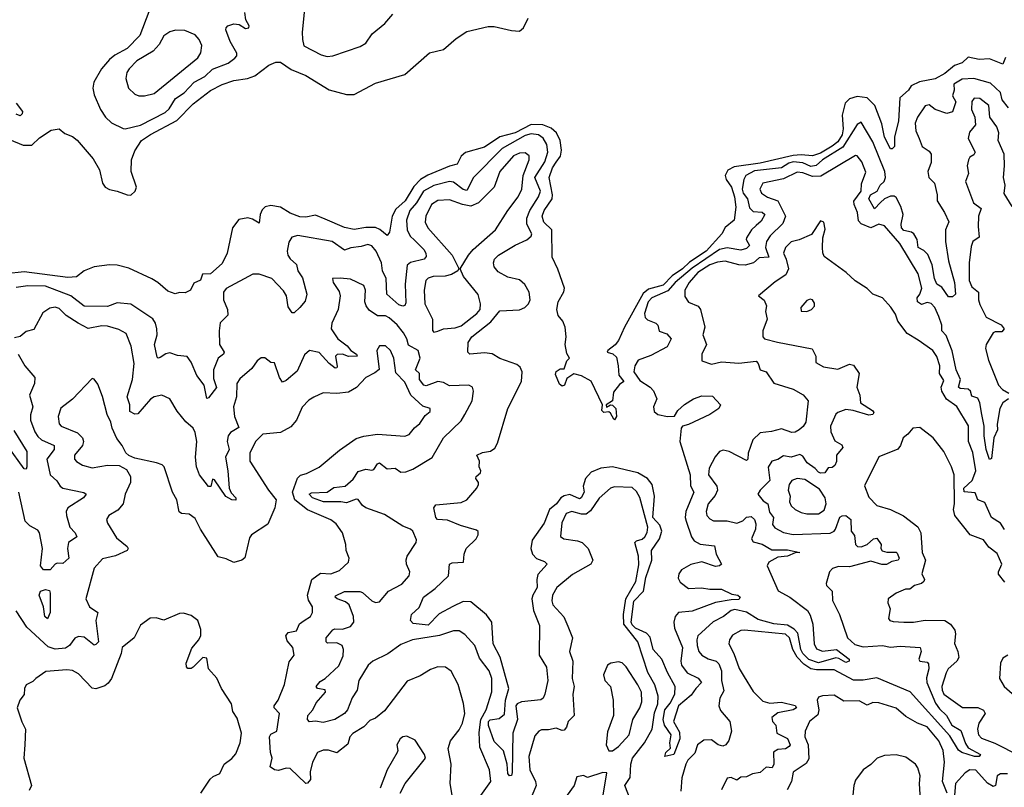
# Model space of a CAD drawing. Extents: x 1690054 to 1842981, y 782881 to 914114.
# Tile 319 of 656: x 1723042 to 1728112, y 897456 to 901407. Entities that reach past the tile are written whole.
import ezdxf

# ---------------------------------------------------------------- set-up
doc = ezdxf.new("R2010")
doc.units = 0

msp = doc.modelspace()

# ---------------------------------------------------------------- linework, layer by layer
at = {"layer": '0CON10XD'}
for points in [[(1724518.8, 901565), (1724496.4, 901343.6), (1724497.9, 901305), (1724505, 901272.5), (1724595, 901226.2), (1724625, 901217.7), (1724655, 901221.2), (1724795, 901268.9), (1724825, 901286), (1724857.1, 901335), (1724921.7, 901388.3), (1724964, 901436)], [(1723740, 901535), (1723661.1, 901325), (1723595, 901258.2), (1723532.5, 901225), (1723505, 901202.2), (1723463.8, 901155), (1723423.8, 901085), (1723419.5, 901055), (1723425, 901020), (1723458.5, 900945), (1723484.4, 900905), (1723515, 900875.7), (1723575, 900846.7), (1723585, 900844.5), (1723665, 900863.9), (1723790.8, 900929.2), (1723811.4, 900948.6), (1723845, 901001.6), (1723888.8, 901031.2), (1723940, 901085), (1723995.5, 901114.5), (1724035, 901153.2), (1724115, 901184), (1724150.8, 901209.2), (1724159.5, 901220.5), (1724160, 901235), (1724126.2, 901295), (1724104.4, 901355), (1724106, 901365), (1724114.4, 901375.6), (1724145, 901385.7), (1724171.7, 901381.7), (1724205, 901362), (1724222.5, 901365), (1724223.3, 901375), (1724206.9, 901406.9), (1724201.4, 901445)], [(1722990.3, 900790.3), (1723060.9, 900760.9), (1723105, 900762), (1723145, 900799.2), (1723205, 900839.2), (1723245.5, 900845.5), (1723275, 900822), (1723315, 900805.7), (1723337.8, 900787.8), (1723421.1, 900691.1), (1723452.5, 900635), (1723468.8, 900565), (1723481.8, 900545), (1723505, 900532.5), (1723545, 900524.7), (1723595, 900505.5), (1723615, 900504.5), (1723636.9, 900525), (1723643.6, 900545), (1723616.4, 900625), (1723617.9, 900685), (1723635, 900732.9), (1723670.3, 900785), (1723715, 900816.1), (1723851.4, 900888.6), (1723935, 900974.7), (1724025, 901043.2), (1724085, 901073.9), (1724145, 901094.1), (1724215, 901104.7), (1724252.6, 901117.4), (1724325, 901172.5), (1724360.7, 901189.3), (1724385, 901188), (1724440.7, 901150.7), (1724515, 901120), (1724635, 901046.9), (1724725, 901022.4), (1724765, 901021.8), (1724875, 901080.5), (1725025, 901125.8), (1725153.1, 901236.9), (1725225, 901253.8), (1725289.5, 901310.5), (1725345, 901346.2), (1725455, 901372), (1725485, 901372), (1725575, 901350.8), (1725615, 901348.8), (1725636, 901365), (1725660.8, 901415)], [(1723685, 901014.5), (1723735, 901027.3), (1723959.5, 901210.5), (1723975, 901236), (1723980.4, 901275), (1723966.4, 901305), (1723945, 901329.5), (1723892.2, 901352.2), (1723845, 901352.5), (1723815, 901345.4), (1723785, 901323.9), (1723760.1, 901279.9), (1723729.2, 901245), (1723646.2, 901195), (1723605.4, 901155), (1723593.2, 901135), (1723588.5, 901105), (1723603.3, 901055), (1723635, 901023.1), (1723655, 901015.6), (1723685, 901014.5)], [(1728117.7, 901212.3), (1728105, 901177.5), (1728035.8, 901205.8), (1727982.8, 901202.8), (1727926.4, 901213.6), (1727894.7, 901185.3), (1727855, 901171), (1727805, 901130.5), (1727755, 901102.4), (1727675, 901087.6), (1727632.7, 901067.3), (1727618.9, 901045), (1727574, 901005), (1727566.7, 900885), (1727546.9, 900805), (1727546.4, 900753.6), (1727535, 900742.5), (1727525, 900742.5), (1727495, 900802), (1727481.4, 900871.4), (1727444.6, 900965), (1727405, 901005.4), (1727355, 901012.2), (1727315, 900999.4), (1727292.7, 900977.3), (1727277.7, 900915), (1727282.8, 900845), (1727277.1, 900815), (1727255, 900777.7), (1727225, 900755.8), (1727165, 900720.2), (1727125, 900705.5), (1727065, 900711.2), (1727025, 900707.8), (1726855, 900669.4), (1726720.9, 900649.1), (1726687.6, 900632.4), (1726675.2, 900605), (1726680.5, 900585), (1726707.7, 900545), (1726723.4, 900495), (1726728.7, 900441.3), (1726720.6, 900375), (1726675, 900337.5), (1726657.8, 900305), (1726577.1, 900215), (1726490.9, 900159.1), (1726455, 900124.9), (1726401.9, 900088.1), (1726355, 900040.5), (1726280.2, 900019.8), (1726252.1, 899997.9), (1726156.7, 899825), (1726125.7, 899755), (1726107.4, 899732.6), (1726070, 899705), (1726067.5, 899695), (1726097, 899687), (1726115, 899670), (1726124.5, 899625.5), (1726126.4, 899576.4), (1726153.3, 899545), (1726130, 899530), (1726100, 899490), (1726094.2, 899445.8), (1726062.5, 899425), (1726063, 899413), (1726085, 899423.8), (1726095, 899422.5), (1726112.2, 899405), (1726115.9, 899364.1), (1726105, 899346.7), (1726101.4, 899351.4), (1726085, 899382), (1726075, 899388.8), (1726050, 899385), (1726038.8, 899395), (1726043.8, 899425), (1725985, 899546.2), (1725935, 899573.8), (1725895, 899583.8), (1725860, 899560), (1725847.5, 899525), (1725835, 899520), (1725821.7, 899531.7), (1725800.7, 899580.7), (1725805, 899596.7), (1725825, 899610), (1725845, 899610), (1725859.3, 899650.7), (1725872.5, 899665), (1725859.5, 899689.5), (1725850, 899735), (1725855.5, 899775), (1725851.5, 899825), (1725839.4, 899855), (1725814.7, 899884.7), (1725807.5, 899915), (1725814.6, 899955), (1725844.3, 900005.7), (1725846.9, 900025), (1725813.2, 900123.2), (1725784.5, 900184.5), (1725781.4, 900325), (1725740.4, 900365), (1725732.3, 900395), (1725743.4, 900425), (1725784.5, 900485), (1725785.8, 900505), (1725769, 900595), (1725786, 900645), (1725805, 900673.8), (1725826, 900705), (1725832.7, 900735), (1725825.2, 900785), (1725805.6, 900825), (1725778.6, 900848.6), (1725735.3, 900865.3), (1725675, 900867.1), (1725592.7, 900825), (1725514.8, 900804.8), (1725435, 900750.5), (1725337, 900723), (1725315.2, 900704.8), (1725295, 900663.2), (1725255, 900653.9), (1725143.9, 900606.1), (1725106.2, 900583.8), (1725072.3, 900547.7), (1725026.9, 900475), (1724978.2, 900431.8), (1724959.6, 900395), (1724946.7, 900313.3), (1724935, 900296), (1724897.2, 900327.2), (1724875, 900337.4), (1724825, 900337.2), (1724765, 900327.6), (1724715, 900337.8), (1724615, 900380.5), (1724565, 900400.7), (1724515, 900390.2), (1724485, 900392.3), (1724435, 900412), (1724385, 900441.8), (1724335, 900450.7), (1724305.6, 900444.4), (1724291.3, 900428.7), (1724281.2, 900405), (1724275, 900360), (1724240.3, 900380.3), (1724216.5, 900386.5), (1724170.7, 900379.3), (1724137.5, 900335), (1724110.4, 900205), (1724085, 900152.9), (1724025, 900098.1), (1723983.3, 900096.7), (1723973.8, 900066.2), (1723938.3, 900051.7), (1723922.5, 900015), (1723895, 900001.2), (1723865, 900003.3), (1723843.3, 899996.7), (1723805, 900009.2), (1723753.9, 900053.9), (1723722.4, 900072.4), (1723605, 900128), (1723545, 900143.1), (1723504.6, 900145.4), (1723425.5, 900134.5), (1723375, 900114.2), (1723335, 900083.1), (1723290.5, 900080.5), (1723065, 900110), (1722970.5, 900099.5)], [(1728134.1, 900954.1), (1728100.5, 900995), (1728091.7, 901031.7), (1728040, 901080), (1727955, 901104.2), (1727895, 901100.2), (1727852.2, 901075), (1727854.3, 901045), (1727844.3, 901015), (1727862.6, 900985), (1727845, 900933.3), (1727815, 900924.8), (1727755, 900944.8), (1727725, 900968.2), (1727705, 900963.6), (1727664.8, 900905), (1727653.2, 900875), (1727655.9, 900835), (1727673.6, 900796.4), (1727689.1, 900755), (1727725, 900730), (1727735.5, 900715), (1727735, 900672.5), (1727718.8, 900625), (1727723.3, 900595), (1727751.8, 900565), (1727765.2, 900505.2), (1727765.3, 900475), (1727804.3, 900415), (1727826.4, 900366.4), (1727808.8, 900325), (1727808.9, 900265), (1727824.5, 900165), (1727855.1, 900055), (1727860.9, 899995), (1727845, 899981.2), (1727825, 899980), (1727789.9, 900029.9), (1727765, 900045.5), (1727753, 900075), (1727740.4, 900145), (1727718, 900198), (1727698.2, 900218.2), (1727668.4, 900235), (1727663.4, 900275), (1727646.3, 900305), (1727633.5, 900313.5), (1727595, 900321.6), (1727582.2, 900335), (1727580, 900355), (1727591.5, 900405), (1727579.6, 900445), (1727555, 900492.5), (1727545, 900498.5), (1727525, 900497.9), (1727495, 900485.3), (1727474, 900466), (1727444.2, 900434.2), (1727414.8, 900485), (1727422.8, 900505), (1727457, 900525), (1727473.3, 900555), (1727492.4, 900575), (1727499.2, 900595), (1727496.7, 900625), (1727435, 900778.2), (1727375, 900878.9), (1727355, 900866.9), (1727279.7, 900750.3), (1727176.3, 900685), (1727143.9, 900656.1), (1727115, 900651.4), (1727075, 900669.9), (1727025, 900674.9), (1727002.2, 900667.8), (1726965, 900644), (1726825, 900629.2), (1726780.5, 900605), (1726769.8, 900585), (1726762.7, 900535), (1726767.6, 900515), (1726789.3, 900485), (1726799.4, 900439.4), (1726819.2, 900419.2), (1726865, 900415.9), (1726878.6, 900405), (1726860.6, 900369.4), (1726835, 900347.3), (1726809.7, 900325), (1726784.7, 900285), (1726783.5, 900275), (1726799.2, 900245), (1726785, 900229.8), (1726755, 900221.4), (1726685, 900233.3), (1726645, 900224.8), (1726505, 900127.3), (1726416.7, 900055), (1726379.2, 900010.8), (1726296.2, 899975), (1726278.1, 899955), (1726260, 899895), (1726263.4, 899873.4), (1726275, 899861.5), (1726318.1, 899845), (1726327.8, 899835), (1726333.9, 899803.9), (1726375, 899790.8), (1726396.7, 899765), (1726376.5, 899723.5), (1726292, 899678), (1726226.8, 899655), (1726209.3, 899625), (1726204.7, 899595), (1726235, 899550.5), (1726288, 899515), (1726305, 899496.7), (1726322, 899455), (1726306.2, 899415), (1726309.5, 899389.5), (1726327.5, 899375), (1726377.5, 899365), (1726414.1, 899365.9), (1726430.8, 899395), (1726465, 899426.9), (1726511.2, 899455), (1726555, 899470.5), (1726608.8, 899468.8), (1726650, 899425), (1726642.5, 899405), (1726596, 899375), (1726485, 899323.8), (1726454.5, 899315.5), (1726447.7, 899305), (1726441.9, 899235), (1726494.5, 899065), (1726496.8, 899006.8), (1726512.5, 898975), (1726471.7, 898875), (1726468.7, 898845), (1726473.8, 898825), (1726501.1, 898745), (1726515, 898723.8), (1726545, 898706.4), (1726618.9, 898698.9), (1726627.5, 898655), (1726655.6, 898605), (1726646.2, 898595), (1726625, 898592.5), (1726555, 898615.9), (1726497.7, 898602.3), (1726450.4, 898575), (1726436.2, 898555), (1726432.5, 898532.5), (1726442.4, 898512.4), (1726485, 898479.1), (1726552.8, 898482.8), (1726595, 898475.4), (1726655, 898475.6), (1726709.5, 898449.5), (1726740, 898445), (1726752.5, 898435), (1726745, 898422.5), (1726705, 898421.5), (1726625, 898406.5), (1726505, 898362.9), (1726435, 898355.8), (1726417.1, 898335), (1726409.6, 898305), (1726413, 898275), (1726455.1, 898175), (1726446, 898105), (1726449.3, 898085), (1726478.7, 898045), (1726535, 898018.2), (1726552.5, 897995), (1726523.1, 897965), (1726500.3, 897929.7), (1726434.6, 897875), (1726408.4, 897795), (1726438.8, 897738.8), (1726440.9, 897705), (1726410, 897625), (1726363.7, 897613.7), (1726368.6, 897635), (1726393.6, 897656.4), (1726389.6, 897685), (1726396.4, 897725), (1726362.8, 897775), (1726355.6, 897804.4), (1726363.9, 897855), (1726391.9, 897888.1), (1726415.3, 897935), (1726417.7, 897975), (1726376.8, 898046.8), (1726348.2, 898115), (1726303.6, 898165), (1726288.5, 898228.5), (1726268.8, 898248.8), (1726213.1, 898275), (1726195, 898291.7), (1726190.8, 898305), (1726205, 898414), (1726254.7, 898465), (1726266, 898535), (1726296.3, 898625), (1726295.8, 898675), (1726336.6, 898735), (1726348.1, 898775), (1726338.3, 898805), (1726301.8, 898845), (1726311.5, 898955), (1726298.1, 899015), (1726274.7, 899045), (1726225.3, 899074.7), (1726095, 899104.8), (1726035, 899098.6), (1725985, 899077.2), (1725955.8, 899045), (1725943.6, 899005), (1725948.2, 898975), (1725933.4, 898946.6), (1725925, 898941.2), (1725875, 898962.9), (1725845, 898956.1), (1725828.1, 898945), (1725805.6, 898915), (1725769.8, 898885), (1725743.4, 898815), (1725681.7, 898728.3), (1725674.2, 898685), (1725682.7, 898655), (1725703.4, 898633.4), (1725745, 898617.9), (1725758.1, 898605), (1725709.6, 898550.4), (1725704.4, 898525.6), (1725707.1, 898485), (1725683.7, 898445), (1725678.7, 898425), (1725687.6, 898365), (1725718.1, 898288.1), (1725716.9, 898135), (1725754.2, 898074.2), (1725761.6, 898005), (1725745.6, 897934.4), (1725736.8, 897915), (1725724.7, 897905.3), (1725625.2, 897894.8), (1725604.4, 897885.6), (1725596.2, 897875), (1725606.2, 897805), (1725581.1, 897735), (1725578.3, 897531.7), (1725575, 897516.7), (1725564.5, 897514.5), (1725555.9, 897525.9), (1725551.4, 897575), (1725532.7, 897642.7), (1725485, 897690.8), (1725455.9, 897774.1), (1725456.6, 897795), (1725465, 897803.4), (1725510.5, 897809.5), (1725538.3, 897831.7), (1725544.3, 897905), (1725560.6, 897965), (1725515.4, 898125.4), (1725479.5, 898195), (1725472.4, 898305), (1725445, 898343.8), (1725365, 898411.1), (1725325, 898411.7), (1725272.8, 898387.2)], [(1728152.9, 900445), (1728111.6, 900511.6), (1728116.8, 900555), (1728107.5, 900595), (1728113.5, 900655), (1728111.3, 900715), (1728080, 900785), (1728084.1, 900825), (1728072.9, 900855), (1728037.3, 900905), (1728032.2, 900965), (1727985, 901001.8), (1727956.9, 901003.1), (1727944, 900986), (1727943.5, 900945), (1727959.2, 900905), (1727964, 900866), (1727932.3, 900827.7), (1727926.4, 900796.4), (1727961.4, 900725), (1727955, 900711.2), (1727935, 900700), (1727926.9, 900685), (1727921.1, 900655), (1727926.9, 900615), (1727912.5, 900575), (1727953.8, 900463.8), (1727992.1, 900435), (1727978.7, 900395), (1727977.1, 900342.9), (1727981.8, 900288.2), (1727950, 900265), (1727941.1, 900238.9), (1727930, 900155), (1727931.1, 900065), (1727945, 900031.8), (1727979.1, 900005), (1727978.8, 899965), (1727985, 899940.8), (1728017.9, 899875), (1728096.3, 899836.3), (1728111.3, 899815), (1728099, 899801), (1728065, 899801.1), (1728054.3, 899795.7), (1728018.8, 899735), (1728014.7, 899715), (1728029.6, 899655), (1728081.8, 899525), (1728103.1, 899503.1), (1728134.4, 899485)], [(1723025, 900977.5), (1723056, 900935), (1723055, 900922.5), (1723045, 900912.5), (1723025, 900920)], [(1725272.8, 898387.2), (1725201.6, 898348.4), (1725145, 898290.8), (1725068.1, 898298.1), (1725053.6, 898313.6), (1725060, 898345), (1725098.3, 898381.7), (1725121.8, 898435), (1725181.8, 898478.2), (1725250, 898545), (1725256, 898605), (1725269.1, 898610.9), (1725327.5, 898615), (1725330.5, 898655), (1725341.3, 898685), (1725392.1, 898735), (1725403.3, 898755), (1725402.7, 898772.7), (1725395, 898778.6), (1725312.6, 898802.6), (1725245, 898830.3), (1725192.9, 898835), (1725184.6, 898845), (1725173.8, 898895), (1725185, 898909.2), (1725315, 898921.5), (1725345, 898935.6), (1725395.3, 898994.7), (1725404.4, 899015), (1725404.3, 899025), (1725390.6, 899045), (1725393.1, 899055), (1725415.5, 899075), (1725416.7, 899085), (1725407.5, 899105), (1725410, 899135), (1725396.2, 899165), (1725425, 899178.5), (1725466.1, 899186.1), (1725487.8, 899202.2), (1725502.8, 899227.2), (1725556.2, 899405), (1725626.4, 899545), (1725629.4, 899595), (1725618.8, 899618.8), (1725602.4, 899632.4), (1725515, 899663.2), (1725475, 899686.5), (1725435, 899692.5), (1725360, 899685), (1725350, 899695), (1725352, 899745), (1725370.5, 899775), (1725468.7, 899851.3), (1725515, 899909.2), (1725615, 899913.2), (1725643.5, 899925), (1725661.5, 899945), (1725670, 899965), (1725665.6, 900005), (1725643.7, 900043.7), (1725615, 900068.1), (1725555, 900081.2), (1725505, 900108.9), (1725484.7, 900134.7), (1725481.9, 900155), (1725487.1, 900175), (1725507.1, 900195), (1725593, 900247), (1725653.9, 900273.9), (1725675, 900292.5), (1725678.5, 900305), (1725653.8, 900355), (1725653.7, 900385), (1725668.8, 900425), (1725713.5, 900495), (1725724, 900525), (1725695.4, 900595), (1725745.4, 900675), (1725761.5, 900725), (1725756, 900765), (1725737.8, 900797.8), (1725713.9, 900813.9), (1725675, 900818.9), (1725645, 900810.6), (1725526.7, 900743.3), (1725378.2, 900595), (1725345, 900527.3), (1725325, 900532.5), (1725275, 900570), (1725255, 900573.9), (1725175, 900553.8), (1725122.1, 900525), (1725084.8, 900465), (1725051.4, 900425), (1725033, 900375), (1725037.5, 900325), (1725053.4, 900293.4), (1725075, 900271.8), (1725123.3, 900225), (1725133.8, 900205), (1725135, 900187.5), (1725125.2, 900174.8), (1725055, 900157.5), (1725037.1, 900142.9), (1725026.5, 900045), (1725030.7, 899949.3), (1725025, 899936), (1725015, 899932.2), (1724995, 899940), (1724932.9, 899995), (1724928.4, 900075), (1724910.8, 900115), (1724904.8, 900155), (1724877.9, 900215), (1724855, 900242.3), (1724835, 900250.4), (1724800.6, 900239.4), (1724747, 900233), (1724715, 900220.3), (1724651.2, 900265), (1724475, 900295.5), (1724442.7, 900287.3), (1724427.5, 900262.5), (1724420, 900215), (1724422.9, 900195), (1724435.3, 900175.3), (1724467, 900147), (1724474.8, 900115), (1724498.2, 900078.2), (1724521.2, 899995), (1724512.2, 899957.8), (1724484.3, 899925.7), (1724455, 899898.8), (1724445, 899897.5), (1724425, 899929.4), (1724415.2, 899985), (1724400.6, 900010.6), (1724340, 900075), (1724275, 900097.5), (1724242.2, 900097.8), (1724105, 900023.1), (1724092.3, 900005), (1724092, 899965), (1724111.8, 899915), (1724114.6, 899885.4), (1724075, 899847.5), (1724068.8, 899805), (1724070.4, 899735), (1724095.5, 899695), (1724091.4, 899685), (1724064, 899665), (1724040.4, 899605), (1724039.7, 899559.7), (1724055.9, 899514.1), (1724015, 899461.2), (1724005, 899457.5), (1723992.7, 899525), (1723955, 899575.5), (1723924.6, 899645), (1723905, 899673.3), (1723855, 899678.5), (1723815, 899692.7), (1723795, 899687.3), (1723765, 899667.5), (1723755, 899664.3), (1723749.4, 899669.4), (1723736.1, 899735), (1723750.4, 899785), (1723749.2, 899815), (1723741.8, 899845), (1723727.4, 899867.4), (1723615, 899942.3), (1723545, 899950), (1723495, 899931.2), (1723375, 899932.4), (1723305.2, 899985.2), (1723175.7, 900035.7), (1723085, 900036.7), (1723025, 900028.9)], [(1725175, 899799.2), (1725195, 899803.3), (1725224.7, 899815.3), (1725285, 899820.5), (1725315, 899831.1), (1725396.2, 899895), (1725412.7, 899915), (1725415.7, 899945), (1725403, 899993), (1725327.3, 900085), (1725310, 900125), (1725352.3, 900195), (1725377.5, 900225), (1725492.1, 900325), (1725555, 900425.6), (1725608.9, 900495), (1725627.2, 900535), (1725634.4, 900605.6), (1725665.3, 900685), (1725665, 900705.8), (1725645, 900721.8), (1725615, 900720.6), (1725585, 900705.7), (1725514.3, 900625), (1725485.4, 900545), (1725405.2, 900464.8), (1725365, 900447.5), (1725321.4, 900455), (1725255, 900479.3), (1725195, 900476.8), (1725163.2, 900455), (1725132.6, 900395), (1725130, 900365), (1725144.2, 900335), (1725269.6, 900195), (1725303.3, 900126.7), (1725297.5, 900115), (1725266.2, 900095), (1725233.1, 900086.9), (1725171.2, 900085), (1725145, 900077.3), (1725133.1, 900065), (1725125.3, 900015), (1725128.9, 899945), (1725167.3, 899865), (1725167.8, 899807.8), (1725175, 899799.2)], [(1728133.6, 899455), (1728104.9, 899435.1), (1728088, 899405), (1728074.8, 899325), (1728077.3, 899295), (1728057.1, 899255), (1728045, 899148), (1728035, 899142.5), (1728018, 899195), (1728008, 899265), (1728008, 899315), (1727995.7, 899375), (1727986.3, 899435), (1727975, 899458.8), (1727945, 899469.2), (1727936.9, 899495), (1727926, 899506), (1727885, 899508.5), (1727875.6, 899515), (1727886.4, 899555), (1727864.6, 899604.6), (1727842.5, 899702.5), (1727811.6, 899781.6), (1727790, 899805), (1727790.2, 899835), (1727775, 899878.5), (1727754.3, 899925), (1727735.8, 899945.8), (1727715, 899951.7), (1727685, 899941.5), (1727665.2, 899955), (1727663.9, 899975), (1727677.6, 899995), (1727686.4, 900025), (1727668.9, 900098.9), (1727573.5, 900255), (1727495, 900345.7), (1727465, 900354.4), (1727425, 900336.2), (1727375, 900356.9), (1727361.6, 900371.6), (1727355.3, 900415.3), (1727337.9, 900455), (1727337.4, 900472.6), (1727374.7, 900525), (1727377.2, 900562.8), (1727398.3, 900621.7), (1727377.5, 900675), (1727355, 900705.7), (1727345, 900708.9), (1727167.7, 900602.3), (1727125, 900600.5), (1727075, 900619.1), (1727045, 900621.9), (1726975, 900588.3), (1726869.2, 900565), (1726853.3, 900535), (1726861.2, 900515), (1726893.3, 900493.3), (1726945, 900474.5), (1726984.7, 900395), (1726971.8, 900358.2), (1726905.9, 900295), (1726886.9, 900265), (1726881.9, 900235), (1726899.1, 900185), (1726849.4, 900180.6), (1726820, 900155), (1726777.3, 900142.7), (1726745, 900144.4), (1726674.5, 900164.5), (1726635, 900159.7), (1726595, 900145.1), (1726533.6, 900105), (1726489.8, 900055), (1726466.4, 900015), (1726467.2, 899982.8), (1726485, 899952.2), (1726535, 899931.9), (1726547.8, 899915), (1726569.4, 899825), (1726559.6, 899785), (1726577.9, 899735), (1726554.4, 899685), (1726555, 899651.2), (1726604.5, 899634.5), (1726655, 899645.4), (1726745, 899638.9), (1726835, 899648.9), (1726845, 899637.5), (1726854.3, 899605), (1726885.7, 899595), (1726925, 899535.6), (1727025, 899505.6), (1727076, 899476), (1727101.9, 899445), (1727090, 899335), (1727076.7, 899313.3), (1727055, 899295.7), (1727035, 899284.5), (1727017.3, 899282.7), (1726965, 899300.8), (1726913.5, 899286.5), (1726855, 899280), (1726816.5, 899243.5), (1726793.4, 899175), (1726791.5, 899145), (1726785, 899137.8), (1726694.5, 899184.5), (1726665, 899191.9), (1726645, 899184), (1726622.5, 899157.5), (1726592.2, 899097.8), (1726588.4, 899065), (1726631.9, 899005), (1726635.6, 898985), (1726622.4, 898957.6), (1726587.8, 898915), (1726576.9, 898875), (1726579.4, 898855), (1726595, 898836.9), (1726615, 898828.2), (1726685, 898826.6), (1726735, 898815.9), (1726765, 898827.2), (1726785, 898846.4), (1726809.1, 898849.1), (1726826.4, 898835), (1726831.8, 898811.8), (1726830.8, 898785), (1726809.6, 898735), (1726818.6, 898718.6), (1726865, 898706.7), (1726915, 898678.8), (1726995, 898677.4), (1727058.8, 898665), (1727035, 898662.9), (1726995, 898645.7), (1726945, 898641.1), (1726899.6, 898615), (1726890.8, 898595), (1726947.6, 898467.6), (1727007.5, 898435), (1727098.9, 898365), (1727112, 898342), (1727125.5, 898295), (1727132.1, 898195), (1727145, 898167.8), (1727175, 898156.9), (1727248, 898165), (1727313.3, 898115), (1727312.5, 898105), (1727295, 898098), (1727259.3, 898119.3), (1727245, 898121.6), (1727155, 898096.5), (1727105, 898114.1), (1727075, 898143.8), (1727064.9, 898165), (1727048.7, 898248.7), (1727029.8, 898269.8), (1726995, 898290.4), (1726925, 898297.9), (1726845, 898319.1), (1726785, 898356.6), (1726725, 898371), (1726704.6, 898365), (1726665.4, 898335), (1726612.6, 898307.4), (1726534.2, 898235.8), (1726528.2, 898215), (1726530.6, 898185), (1726539.3, 898155), (1726554.4, 898135), (1726587.2, 898117.2), (1726628.6, 898105), (1726641.3, 898091.3), (1726656.1, 898055), (1726655.3, 898005), (1726668.3, 897951.7), (1726647.3, 897915), (1726642, 897875), (1726651, 897851), (1726699.2, 897795), (1726706.9, 897745), (1726693.6, 897696.4), (1726678, 897675), (1726661.9, 897668.1), (1726638, 897675), (1726605, 897700.5), (1726565, 897698.2), (1726532.2, 897675), (1726518.9, 897631.1), (1726482.2, 897595), (1726471.5, 897575), (1726450.9, 897505), (1726446.2, 897435)], [(1728113.3, 898783.3), (1728092.9, 898815), (1728045.3, 898845), (1728010.9, 898920.9), (1727975, 898935.5), (1727962.2, 898972.2), (1727905, 898976.4), (1727903, 898995), (1727947.1, 899035), (1727964.8, 899085), (1727949.1, 899179.1), (1727926.8, 899235), (1727926.8, 899316.8), (1727866.5, 899416.5), (1727814.4, 899454.4), (1727789.5, 899495), (1727786.1, 899515), (1727799.6, 899549.6), (1727777.8, 899585), (1727780, 899625), (1727765, 899673.1), (1727744.2, 899705), (1727667.8, 899757.8), (1727611.2, 899791.2), (1727563.3, 899855), (1727551.7, 899891.7), (1727528.1, 899928.1), (1727484.5, 899974.5), (1727435, 899994.3), (1727405, 900022.9), (1727343.5, 900063.5), (1727298, 900105), (1727185, 900188), (1727176.8, 900206.8), (1727175.7, 900234.3), (1727178, 900285), (1727189.5, 900329.5), (1727182.5, 900365), (1727165, 900372.5), (1727119.3, 900300.7), (1727055, 900273.2), (1727015, 900263.6), (1726984.6, 900235), (1726974.1, 900205), (1726988.6, 900175), (1727000, 900125), (1726987, 900093), (1726932.1, 900057.9), (1726846.7, 899985), (1726875, 899964), (1726887.5, 899935), (1726882.2, 899905), (1726890.6, 899865), (1726869.2, 899805), (1726868.8, 899775), (1726877.5, 899765), (1726943.6, 899746.4)], [(1725416.8, 897413.2), (1725467.8, 897485), (1725462, 897545), (1725411.8, 897661.8), (1725408.5, 897738.5), (1725415.8, 897805), (1725443.7, 897855), (1725473.2, 897946.8), (1725473.4, 898015), (1725459.5, 898055), (1725409.6, 898119.6), (1725385.7, 898185), (1725335, 898242.9), (1725305, 898260.5), (1725275, 898260.4), (1725203.1, 898236.9), (1725065, 898215.4), (1725005, 898191.1), (1724937.6, 898142.4), (1724860.6, 898105), (1724837.1, 898085), (1724788.8, 898005), (1724779.9, 897955), (1724753.5, 897916.5), (1724730.5, 897855), (1724715, 897835.7), (1724665, 897805.1), (1724605, 897789.3), (1724566, 897796), (1724535, 897793.2), (1724524.8, 897805.2), (1724526, 897825), (1724552.3, 897855), (1724569.6, 897890.4), (1724616.9, 897945), (1724615, 897957.1), (1724575, 897963.5), (1724568.8, 897975), (1724589.5, 898000.5), (1724615.4, 898015), (1724685, 898080.4), (1724707.8, 898132.2), (1724710.2, 898165), (1724702.5, 898185), (1724675, 898199.8), (1724627.3, 898197.3), (1724619.5, 898205), (1724619.5, 898225), (1724655, 898266.1), (1724665, 898270.9), (1724705, 898269.7), (1724745, 898284.2), (1724762.5, 898305), (1724760.4, 898335), (1724738.2, 898395), (1724720.6, 898410.6), (1724677.3, 898425), (1724666.4, 898435), (1724668.1, 898441.9), (1724715, 898464.1), (1724793.4, 898463.4), (1724807.9, 898457.9), (1724855, 898414.7), (1724875, 898406.2), (1724895, 898410.5), (1724941.4, 898465), (1725009.1, 898500.9), (1725046.9, 898545), (1725050.5, 898565), (1725033.3, 898605), (1725032.6, 898627.4), (1725036.7, 898645), (1725083.3, 898715), (1725085, 898730), (1725065.8, 898775), (1725054, 898785), (1725015, 898800.6), (1724920.7, 898860.7), (1724824.3, 898895), (1724806.8, 898906.8), (1724785, 898936.6), (1724775, 898938.1), (1724725, 898919.8), (1724695, 898925.8), (1724605.8, 898925.8), (1724550.4, 898945), (1724532.1, 898965), (1724545, 898971.1), (1724625, 898974.4), (1724660.3, 898999.7), (1724717.8, 899005), (1724758.9, 899041.1), (1724785, 899081.1), (1724825, 899093.6), (1724855, 899088), (1724865, 899091.8), (1724885, 899121.1), (1724895, 899125.5), (1724935, 899094.3), (1724975, 899098.6), (1725005, 899077.5), (1725031.1, 899078.9), (1725066.9, 899093.1), (1725166.6, 899153.4), (1725225, 899254.2), (1725315, 899341.9), (1725334.4, 899375), (1725371.4, 899445), (1725378.6, 899495), (1725374, 899515), (1725355, 899526.1), (1725255, 899523.1), (1725225, 899539.1), (1725195, 899544.3), (1725135, 899522.4), (1725123.1, 899525), (1725100.8, 899555), (1725100.4, 899585), (1725080.6, 899605), (1725104, 899665), (1725094.5, 899704.5), (1725045, 899731.4), (1725035.3, 899765), (1725018.1, 899795), (1724985, 899835.8), (1724945, 899872.1), (1724925, 899883), (1724885, 899883.2), (1724842.4, 899912.4), (1724825.8, 899935), (1724819.7, 899955), (1724823.3, 900015), (1724815, 900038.8), (1724745, 900070.8), (1724692.7, 900077.3), (1724652.5, 900075), (1724656.7, 900055), (1724687.9, 900007.9), (1724691.9, 899985), (1724681.2, 899915), (1724648.9, 899845), (1724645.5, 899815), (1724680, 899765), (1724728, 899728), (1724746.5, 899705), (1724776.9, 899685), (1724779.2, 899675), (1724735, 899672.8), (1724705, 899684.8), (1724676.1, 899683.9), (1724669.1, 899675), (1724677.4, 899622.6), (1724675.8, 899614.2), (1724666.5, 899613.5), (1724635, 899637.8), (1724585, 899694.6), (1724535, 899704.4), (1724508.4, 899681.6), (1724471.5, 899598.5), (1724415, 899549.5), (1724395, 899541.9), (1724379.6, 899565), (1724355, 899640), (1724335, 899643.3), (1724305, 899666.2), (1724285, 899666.2), (1724265, 899650.8), (1724237.6, 899612.4), (1724175, 899558.1), (1724160.7, 899535), (1724159.1, 899465), (1724143.1, 899415), (1724148.7, 899365), (1724171.4, 899308.6), (1724128.3, 899281.7), (1724115.9, 899265), (1724110, 899235), (1724120, 899195), (1724101.8, 899155), (1724114.8, 899084.8), (1724121.6, 898995), (1724131.3, 898971.3), (1724154.4, 898945), (1724155, 898933.6), (1724135, 898934.7), (1724103.3, 898953.3), (1724045, 899038), (1724035, 899041.2), (1724025.6, 899004.4), (1724015, 899004.2), (1723967.5, 899065), (1723953.4, 899105), (1723947.9, 899155), (1723954.2, 899235), (1723945, 899282), (1723935, 899304.2), (1723897.4, 899337.4), (1723852.7, 899392.7), (1723814.7, 899454.7), (1723775, 899473.8), (1723734, 899465), (1723715, 899453.5), (1723651.1, 899378.9), (1723635, 899376.9), (1723610, 899390), (1723609.6, 899425), (1723595.4, 899465), (1723623.3, 899555), (1723632.4, 899637.6), (1723616.2, 899726.2), (1723590.9, 899790.9), (1723552.1, 899812.1), (1723495, 899829.7), (1723465, 899830.9), (1723395, 899818.1), (1723344.2, 899844.2), (1723281.1, 899885), (1723245, 899920.4), (1723225, 899926.9), (1723197.6, 899922.4), (1723161.7, 899898.3), (1723115, 899812.5), (1723075, 899802), (1723045, 899776.7), (1723015, 899770)], [(1727095, 899904.4), (1727118.8, 899915), (1727135, 899933.3), (1727135, 899947.5), (1727125, 899965.8), (1727111.4, 899968.6), (1727095, 899960.8), (1727064.4, 899925), (1727066.1, 899906.1), (1727095, 899904.4)], [(1724506.4, 898313.6), (1724539.4, 898335), (1724549.4, 898355), (1724550, 898385), (1724529.8, 898419.8), (1724524.6, 898445), (1724546.1, 898525), (1724591.6, 898558.4), (1724645, 898554.5), (1724688.6, 898571.4), (1724735, 898613.8), (1724738.6, 898635), (1724722.5, 898675), (1724720.8, 898705), (1724704.4, 898765), (1724672.1, 898812.1), (1724645, 898832.7), (1724524.1, 898884.1), (1724458.2, 898935), (1724447.1, 898975), (1724473.5, 899046.5), (1724488.2, 899061.8), (1724519.1, 899070.9), (1724585, 899104.4), (1724688.3, 899191.7), (1724775, 899250.4), (1724815, 899263.8), (1724885, 899273.5), (1725026, 899264), (1725047.4, 899272.6), (1725074.2, 899305.8), (1725102, 899328), (1725130.8, 899369.2), (1725155, 899390), (1725156.2, 899405), (1725117.1, 899417.1), (1725056.3, 899475), (1725025, 899540.8), (1724979.3, 899589.3), (1724968.8, 899665), (1724951.9, 899705), (1724925, 899727.5), (1724895, 899728), (1724881.9, 899705), (1724892.9, 899607.1), (1724871.3, 899588.7), (1724824.6, 899565.4), (1724776.1, 899513.9), (1724735, 899490.5), (1724675, 899482.5), (1724605, 899485.6), (1724556.2, 899463.8), (1724531.8, 899448.2), (1724497, 899413), (1724467.5, 899345), (1724437.9, 899312.1), (1724385, 899282.9), (1724295, 899272.9), (1724255.6, 899235), (1724227.3, 899175), (1724227.3, 899135), (1724322.9, 898985), (1724362.5, 898935), (1724356.4, 898893.6), (1724319.4, 898810.6), (1724235.7, 898755), (1724225, 898740), (1724202.3, 898637.7), (1724185.9, 898624.1), (1724145, 898612), (1724105, 898632.5), (1724065, 898641.4), (1723973.6, 898783.6), (1723945, 898840), (1723915, 898861.9), (1723875, 898865.8), (1723863.4, 898873.4), (1723850.6, 898935), (1723829.2, 898975), (1723785.6, 899105.6), (1723775.6, 899115.6), (1723746.3, 899126.3), (1723635, 899150), (1723603.6, 899163.6), (1723588.1, 899178.1), (1723570.5, 899215), (1723541.9, 899251.9), (1723518.4, 899305), (1723512.1, 899335), (1723492, 899375), (1723468.1, 899468.1), (1723445, 899531.2), (1723425, 899557.5), (1723415, 899560), (1723315, 899454.4), (1723255, 899407.1), (1723240, 899365), (1723245, 899327.5), (1723256, 899315), (1723339.7, 899279.7), (1723365.9, 899255), (1723370.5, 899235), (1723366.2, 899215), (1723324.5, 899165), (1723324.4, 899145), (1723335, 899133.1), (1723365.8, 899114.2), (1723415, 899100.5), (1723495, 899113.8), (1723555, 899111.9), (1723591.4, 899091.4), (1723612.5, 899055), (1723613.3, 899025), (1723584.7, 898965), (1723575.6, 898915), (1723547, 898883), (1723502, 898855), (1723490, 898835), (1723494, 898815), (1723539.9, 898739.9), (1723595.7, 898695), (1723600.8, 898685), (1723595.3, 898674.7), (1723535, 898646.6), (1723468.2, 898631.8), (1723426.4, 898583.6), (1723382.5, 898425), (1723402.5, 898385), (1723444.2, 898355), (1723433.8, 898315), (1723448.2, 898205), (1723435, 898190), (1723425, 898187.5), (1723375, 898227.9), (1723345, 898232.7), (1723326.2, 898223.8), (1723298.9, 898185), (1723277.4, 898172.6), (1723225, 898166.3), (1723189, 898179), (1723079.3, 898279.3), (1723025, 898364.4)], [(1726943.6, 899746.4), (1727122.6, 899712.6), (1727141.6, 899675), (1727142.2, 899642.2), (1727180.2, 899620.2), (1727255, 899607.9), (1727315, 899633.2), (1727335, 899628.2), (1727363.8, 899585), (1727351.8, 899515), (1727368.2, 899475), (1727371.3, 899435), (1727433.6, 899395), (1727440, 899385), (1727435, 899374.1), (1727415, 899370.8), (1727334.1, 899395.9), (1727295, 899400), (1727255, 899385.6), (1727245, 899375.8), (1727216.7, 899315), (1727218.2, 899285), (1727239.5, 899239.5), (1727275, 899218.2), (1727279.8, 899205), (1727248.4, 899165), (1727247.2, 899132.8), (1727238.5, 899111.5), (1727225, 899101.4), (1727205, 899100), (1727186.9, 899075), (1727165, 899072.5), (1727155, 899077.9), (1727137.4, 899097.4), (1727095.9, 899125.9), (1727075, 899159.6), (1727058.5, 899168.5), (1727015, 899154.7), (1726975, 899161.2), (1726945, 899143.2), (1726914.3, 899135), (1726896.7, 899103.3), (1726904.7, 899035), (1726854.3, 898985), (1726843.3, 898965), (1726870.1, 898930.1), (1726895, 898914.4), (1726902.3, 898872.3), (1726922.9, 898845), (1726918, 898808), (1726931, 898791), (1726975, 898766.9), (1727025, 898757.2), (1727215, 898763.5), (1727235, 898774.2), (1727242.1, 898785), (1727265, 898845.5), (1727276.1, 898853.9), (1727295, 898854.3), (1727322, 898835), (1727324, 898774), (1727341.1, 898751.1), (1727345.7, 898705.7), (1727355.6, 898695.6), (1727375, 898693.6), (1727405, 898704.7), (1727437.9, 898735), (1727455, 898738.2), (1727477.4, 898705), (1727476.1, 898685), (1727482.8, 898672.8), (1727506.2, 898666.2), (1727555, 898666.1), (1727560.7, 898660.7), (1727570, 898635), (1727565.2, 898625), (1727532.1, 898617.9), (1727505, 898602.5), (1727482, 898602), (1727425, 898620.2), (1727315, 898591.3), (1727257.5, 898592.5), (1727227.9, 898582.1), (1727211.2, 898565), (1727194.3, 898505), (1727195.7, 898495), (1727224.6, 898465), (1727227, 898417), (1727263.6, 898345), (1727304.6, 898225), (1727341.5, 898191.5), (1727385, 898179.4), (1727485, 898185.2), (1727525, 898177.5), (1727575, 898182.1), (1727679.2, 898175), (1727683.8, 898155), (1727671.1, 898115), (1727676.2, 898105), (1727715, 898100), (1727720.8, 898090.8), (1727723, 898065), (1727711.6, 898018.4), (1727713, 897995), (1727758.2, 897888.2), (1727778.7, 897858.7), (1727814.8, 897825), (1727841.9, 897775), (1727888.6, 897748.6), (1727911.2, 897681.2), (1727925, 897659.4), (1727988.9, 897625), (1727982.5, 897615), (1727958, 897615), (1727893.9, 897633.9), (1727876.1, 897646.1), (1727830.8, 897720.8), (1727627.5, 897947.5), (1727455, 898019.6), (1727385, 898007.3), (1727335, 898006.7), (1727235, 898060.4), (1727145, 898059.5), (1727115, 898065.9), (1727079.5, 898089.5), (1727045.6, 898125), (1727022.1, 898165), (1727005.9, 898225), (1726985, 898243.4), (1726774.7, 898265.3), (1726755, 898262.1), (1726711.8, 898238.2), (1726696.2, 898215), (1726692.9, 898195), (1726719.6, 898145), (1726747.3, 898067.3), (1726772.5, 898025), (1726818.3, 897948.3), (1726868.2, 897898.2), (1726905, 897888.3), (1726965, 897893.6), (1727035, 897877), (1727042.5, 897865), (1727025.1, 897854.9), (1726945, 897838.9), (1726915.3, 897815), (1726918.9, 897795), (1726936.2, 897775), (1726941.1, 897735), (1726995, 897707.6), (1727009, 897675), (1727004.3, 897665), (1726985, 897652.8), (1726945, 897650.7), (1726922.7, 897637.3), (1726925.8, 897575), (1726916.5, 897555), (1726885, 897559.2), (1726855, 897532.2), (1726815, 897525.3), (1726785, 897509.7), (1726755, 897507.3), (1726735, 897492.8), (1726705, 897505.3), (1726685, 897501.8), (1726655, 897442.5)], [(1723035.3, 899685.3), (1723068.8, 899625), (1723120, 899565), (1723119.3, 899535), (1723093.1, 899475), (1723109.4, 899415), (1723097.6, 899372.4), (1723098.6, 899345), (1723119.8, 899285), (1723135, 899261.6), (1723155, 899244.8), (1723219.6, 899215), (1723219.4, 899195), (1723182.5, 899145), (1723200, 899065), (1723232.7, 899032.7), (1723250.4, 899005), (1723265, 898995.3), (1723372.8, 898972.8), (1723384.2, 898965), (1723370, 898945), (1723290, 898895), (1723282, 898875), (1723283.9, 898855), (1723301.3, 898795), (1723328.2, 898765), (1723336.7, 898745), (1723293.2, 898715), (1723288.1, 898685), (1723294.5, 898635), (1723265, 898607.5), (1723235, 898610), (1723225, 898604.4), (1723198.9, 898575), (1723165, 898575.3), (1723149.3, 898595), (1723160, 898685), (1723145, 898766), (1723135, 898780), (1723095, 898801.2), (1723071.1, 898825), (1723037.9, 898975)], [(1723012.3, 899292.3), (1723079.6, 899185), (1723079.5, 899105), (1723075, 899093.3), (1723065, 899094.4), (1722981.5, 899211.5)], [(1728115, 898512.3), (1728082.2, 898552.2), (1728082, 898565), (1728099, 898605), (1728075, 898659.6), (1728032, 898692), (1728005, 898729.4), (1727935.3, 898755.3), (1727856.4, 898855), (1727850, 898885), (1727854.6, 898915.4), (1727853.3, 899065), (1727840, 899105), (1727800, 899185), (1727745, 899254), (1727677.1, 899307.1), (1727640, 899305), (1727615, 899273.5), (1727590.6, 899255), (1727578, 899215), (1727564.3, 899195.7), (1727465, 899156.7), (1727392.1, 899007.9), (1727415, 898950), (1727455, 898906.2), (1727525, 898885.6), (1727592.4, 898852.4), (1727665.7, 898795.7), (1727681.4, 898765), (1727689.4, 898665), (1727706.4, 898625), (1727687.8, 898555), (1727700, 898525), (1727697.5, 898515), (1727686.2, 898505), (1727650, 898495), (1727625, 898476), (1727602.5, 898475), (1727555, 898455.6), (1727514.1, 898425.9), (1727511.2, 898405), (1727524, 898375), (1727515.8, 898325), (1727522, 898315), (1727539.4, 898309.4), (1727595, 898305.4), (1727645, 898305.5), (1727705, 898315.4), (1727805, 898313.6), (1727834.3, 898295), (1727857.1, 898265), (1727861.1, 898245), (1727855.4, 898195.4), (1727872.7, 898155), (1727876.9, 898123.1), (1727868.1, 898105), (1727823.3, 898065), (1727812.1, 898045), (1727790.7, 897975), (1727791.6, 897955), (1727800.8, 897935), (1727895.9, 897865.9), (1727975.7, 897865.7), (1728005, 897852.2), (1728013.8, 897835), (1727981.4, 897785), (1727973.2, 897755), (1727979.3, 897725), (1727995, 897708.4), (1728062.7, 897682.7), (1728188.5, 897618.5)], [(1727095, 898863.4), (1727155, 898863.8), (1727185, 898882.5), (1727194.5, 898915), (1727188.9, 898945), (1727160.5, 898990.5), (1727085, 899040.5), (1727045, 899044.7), (1727018.1, 899035), (1727004.7, 899015), (1726999.6, 898985), (1727010, 898955), (1727006.5, 898925), (1727014.4, 898905), (1727035.6, 898885), (1727065, 898870.3), (1727095, 898863.4)], [(1726186.2, 897395), (1726157.2, 897465), (1726185, 897506.7), (1726188.7, 897575), (1726196.9, 897605), (1726259.5, 897685), (1726298.4, 897755), (1726311.4, 897838.6), (1726327.1, 897885), (1726329.3, 897925), (1726312.8, 897982.8), (1726276.9, 898046.9), (1726225, 898204.4), (1726152.7, 898295), (1726150.6, 898345), (1726163.2, 898425), (1726214.3, 898515.7), (1726229.8, 898600.2), (1726227.6, 898645), (1726210.2, 898715), (1726217.3, 898725), (1726246.9, 898733.1), (1726260.8, 898745), (1726272.4, 898767.6), (1726275.9, 898795), (1726235, 898948.1), (1726217.9, 898977.9), (1726195, 898998.8), (1726105, 899002.7), (1726085, 898996.2), (1726025, 898943.8), (1725981.7, 898878.3), (1725958.4, 898861.6), (1725935, 898861.2), (1725885, 898874.7), (1725856.4, 898865), (1725833.5, 898816.5), (1725826.9, 898746.9), (1725844.5, 898734.5), (1725915, 898724.1), (1725937.5, 898715), (1725968.5, 898685), (1725992.9, 898625), (1725983.1, 898605), (1725889.1, 898550.9), (1725807.9, 898485), (1725785.9, 898445), (1725781.6, 898415), (1725787.2, 898395), (1725843.3, 898333.3), (1725864.7, 898284.7), (1725888.5, 898225), (1725873.5, 898155), (1725890.8, 898105), (1725886.7, 898015), (1725896.9, 897975), (1725889.6, 897935), (1725896.9, 897825), (1725866, 897795), (1725857.1, 897765), (1725845, 897750), (1725835, 897747.5), (1725805, 897760), (1725765, 897750.8), (1725729.1, 897750.9), (1725714.6, 897745.4), (1725695, 897720), (1725664.3, 897615), (1725668.3, 897545), (1725697.8, 897485), (1725701.1, 897465), (1725659.5, 897365)], [(1723185, 898322), (1723171.2, 898335), (1723164.2, 898385), (1723142.8, 898445), (1723150, 898465), (1723175, 898474.7), (1723195, 898468.5), (1723199.2, 898455), (1723200, 898355), (1723185, 898322)], [(1723975.8, 897425), (1724023, 897497), (1724038.8, 897511.2), (1724073.5, 897526.5), (1724095.2, 897574.7), (1724135, 897603.6), (1724155, 897628.1), (1724177.5, 897685), (1724183.6, 897735), (1724162.2, 897812.2), (1724140, 897845), (1724132.2, 897885), (1724080.8, 897965), (1724057.6, 898017.6), (1724013.8, 898065), (1724005, 898120), (1723985, 898124.2), (1723935, 898074.4), (1723925, 898066.4), (1723907.8, 898067.8), (1723901.3, 898075), (1723900, 898095), (1723928.6, 898171.4), (1723964.3, 898215), (1723975, 898237.5), (1723975, 898267.5), (1723960, 898315), (1723925, 898340), (1723885, 898351.2), (1723865, 898350), (1723785, 898316), (1723745, 898328), (1723714.4, 898325.6), (1723665, 898290.8), (1723632.2, 898225), (1723570, 898175), (1723565.4, 898145), (1723514.7, 898015.3), (1723498.6, 897991.4), (1723481.3, 897978.7), (1723435, 897962), (1723415, 897966.2), (1723345, 898040), (1723315, 898056.7), (1723285, 898060.8), (1723177.6, 898052.4), (1723125, 898016.2), (1723110.5, 897999.5), (1723076.3, 897983.7), (1723067.8, 897965), (1723065, 897932.5), (1723043.3, 897905), (1723028.8, 897865), (1723052.7, 897792.7), (1723072, 897755), (1723068.8, 897675), (1723064.3, 897605), (1723103.1, 897465), (1723091.1, 897438.9)], [(1725270, 897405), (1725259.4, 897475), (1725264.6, 897575), (1725248.5, 897655), (1725260.8, 897695), (1725305, 897751.2), (1725321.4, 897785), (1725333.9, 897835), (1725327.8, 897887.8), (1725300.7, 897985), (1725263.2, 898053.2), (1725235, 898073.5), (1725195, 898075.3), (1725157.5, 898062.5), (1725105, 898028.9), (1725037.3, 898002.7), (1724920.3, 897849.7), (1724875, 897812), (1724845, 897800), (1724815, 897767.5), (1724757.2, 897732.8), (1724741.4, 897715), (1724731.7, 897678.3), (1724675, 897632.5), (1724633, 897647), (1724605, 897647.1), (1724575, 897635.6), (1724550.7, 897585), (1724538.2, 897535), (1724538.8, 897495), (1724525, 897477.1), (1724515, 897475.8), (1724435, 897552.9), (1724415, 897554.3), (1724375, 897542.5), (1724355, 897546.2), (1724331.2, 897561.2), (1724342, 897605), (1724333.1, 897635), (1724328.8, 897715), (1724335, 897728.9), (1724365.6, 897745), (1724379.6, 897835), (1724352.9, 897865), (1724351.8, 897875), (1724373.8, 897905), (1724405.3, 897985), (1724428.9, 898101.1), (1724455.6, 898135), (1724448.6, 898175), (1724420, 898210), (1724412.5, 898235), (1724425, 898253.3), (1724468.1, 898261.9), (1724482.1, 898297.9), (1724506.4, 898313.6)], [(1726075, 897643.3), (1726095, 897643.8), (1726125, 897665.6), (1726179.6, 897725), (1726200, 897805), (1726235, 897864.4), (1726245.3, 897895), (1726243.1, 897945), (1726225, 897983.5), (1726165, 898075.6), (1726145, 898095.5), (1726125, 898101.8), (1726085.5, 898094.5), (1726069.2, 898085), (1726048.5, 898035), (1726055, 898005.8), (1726083.7, 897973.7), (1726098.2, 897905), (1726100, 897825), (1726068.9, 897741.1), (1726062.2, 897675), (1726075, 897643.3)], [(1728130, 898135), (1728105, 898120), (1728092.5, 898095), (1728087.1, 898015), (1728111.2, 897975), (1728236.7, 897865)], [(1727817.1, 897425), (1727793.6, 897485), (1727803.6, 897585), (1727796.6, 897645), (1727775, 897694.5), (1727715, 897766.1), (1727665, 897785.6), (1727605, 897819.4), (1727555, 897862.2), (1727465, 897890), (1727435, 897892.2), (1727405, 897879.2), (1727365, 897900.4), (1727285, 897898.6), (1727235, 897929.2), (1727175, 897925.8), (1727155, 897918.8), (1727148.8, 897905), (1727157.3, 897855), (1727151.2, 897828.8), (1727108.9, 897795), (1727086.2, 897743.8), (1727085.4, 897715), (1727102.7, 897675), (1727105, 897601.4), (1727091.1, 897578.9), (1727025, 897533.6), (1727015.7, 897485), (1726993, 897443)], [(1725001.2, 897425), (1725027.5, 897475), (1725131.4, 897605), (1725126.5, 897625), (1725077.9, 897697.9), (1725035, 897719.2), (1725015, 897715.8), (1725001.2, 897705), (1724983.8, 897675), (1724990, 897645), (1724986.2, 897635), (1724934, 897546), (1724898.8, 897451.2)], [(1727682.7, 897362.7), (1727675.3, 897475), (1727678.2, 897515), (1727666.2, 897556.2), (1727654, 897575), (1727605, 897611.5), (1727555, 897622.2), (1727495, 897618.9), (1727457.5, 897605), (1727425, 897573.3), (1727384.3, 897545.7), (1727345, 897492.5), (1727336.2, 897465), (1727332, 897415)], [(1728128.1, 897525), (1728092, 897525), (1728074.6, 897515), (1728066.7, 897465), (1728055, 897460), (1728025, 897476.6), (1727965, 897544.5), (1727935, 897546), (1727910.7, 897529.3), (1727859.7, 897475), (1727855.3, 897414.7)], [(1726044.7, 897405.3), (1726065, 897530), (1726045, 897531.2), (1725965, 897506.7), (1725945.7, 897515.7), (1725910.8, 897509.2), (1725897.5, 897465), (1725838.9, 897385)]]:
    msp.add_lwpolyline(points, dxfattribs=at)

doc.saveas('drawing.dxf')
